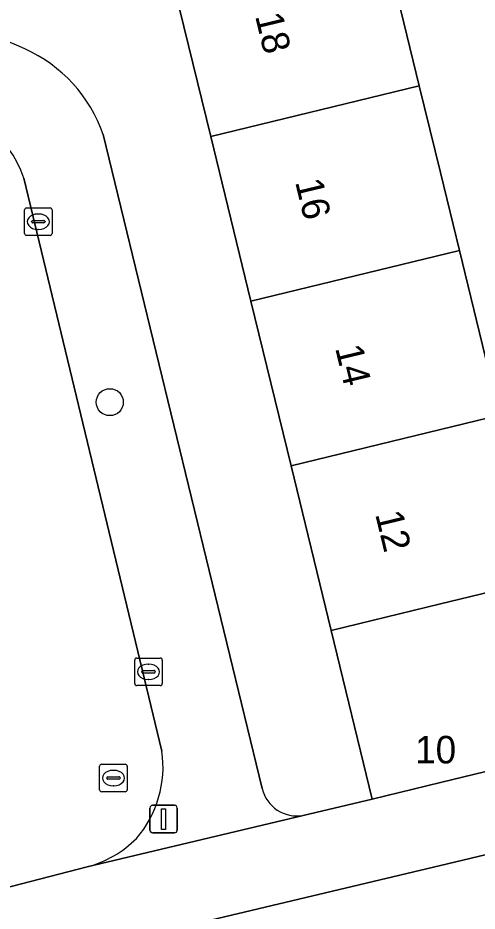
# Model space of a CAD drawing. Extents: x 162026 to 163502, y 387295 to 388169.
# Drawn here: x 162984.68 to 163001.33, y 387834.94 to 387867.35 of the extents above; entities that cross this region are included whole.
import ezdxf

# ---------------------------------------------------------------- set-up
doc = ezdxf.new("R2010")
doc.units = 0
for name, color, linetype in [('IMGEO_Boom', 7, 'Continuous'), ('IMGEO_Erf', 7, 'Continuous'), ('IMGEO_Kolk', 7, 'Continuous'), ('IMGEO_Lichtmast', 7, 'Continuous'), ('IMGEO_Pand', 7, 'Continuous'), ('IMGEO_Pand_nummerreeks', 7, 'Continuous'), ('IMGEO_Rijbaan_lokaal_open', 7, 'Continuous'), ('IMGEO_Rioolput', 7, 'Continuous'), ('IMGEO_Voetpad_open', 7, 'Continuous')]:
    doc.layers.add(name, color=color, linetype=linetype)

msp = doc.modelspace()

# ---------------------------------------------------------------- linework, layer by layer
at = {"layer": 'IMGEO_Boom'}
msp.add_circle((162988.015, 387853.406), 0.489, dxfattribs=at)
at = {"layer": 'IMGEO_Erf'}
for points in [[(162997.777, 387870.86), (162999.232, 387864.887), (163000, 387861.733), (163000.687, 387858.912), (163002.143, 387852.939), (163003.599, 387846.964), (163003.905, 387845.701), (163005.088, 387840.843), (163013.395, 387842.823), (163016.313, 387843.518), (163015.998, 387844.84), (163013.076, 387844.16), (163011.951, 387848.995), (163010.83, 387853.812), (163013.752, 387854.492), (163013.218, 387856.865), (163010.017, 387856.026), (163008.86, 387860.904), (163007.687, 387865.846), (163010.794, 387866.654), (163010.237, 387868.797)], [(162995.022, 387838.413), (162997.529, 387839.003), (162996.038, 387845.125), (162994.583, 387851.1), (162993.127, 387857.074), (162991.672, 387863.049), (162990.217, 387869.022)], [(162987.775, 387863.119), (162993.535, 387839.39)], [(163006.674, 387820.773), (163005.962, 387823.744), (163005.251, 387826.715), (163004.54, 387829.686), (163003.829, 387832.657), (163003.117, 387835.628), (163002.729, 387837.25), (163000, 387836.6), (162977.474, 387831.237)]]:
    msp.add_lwpolyline(points, dxfattribs=at)
for centre, radius, start, end in [((162981.25, 387858.545), 8.516, 64.3619, 100.2699), ((162982.782, 387861.402), 5.279, 18.9755, 65.9383), ((162994.799, 387839.694), 1.3, 193.5207, 279.8673)]:
    msp.add_arc(centre, radius, start, end, dxfattribs=at)
at = {"layer": 'IMGEO_Kolk'}
for p, q in [((162984.999, 387860.453), (162985.851, 387860.453)), ((162984.924, 387859.527), (162984.924, 387860.379)), ((162985.412, 387860.233), (162985.437, 387860.233)), ((162985.925, 387860.379), (162985.925, 387859.527)), ((162985.183, 387859.947), (162985.183, 387859.959)), ((162985.621, 387859.91), (162985.223, 387859.91)), ((162985.226, 387859.996), (162985.624, 387859.996)), ((162985.667, 387859.959), (162985.667, 387859.947)), ((162985.851, 387859.453), (162984.999, 387859.453)), ((162985.435, 387859.673), (162985.41, 387859.673)), ((162988.917, 387843.197), (162988.917, 387844.049)), ((162988.992, 387844.123), (162989.844, 387844.123)), ((162989.405, 387843.903), (162989.43, 387843.903)), ((162989.918, 387844.049), (162989.918, 387843.197)), ((162989.176, 387843.617), (162989.176, 387843.629)), ((162989.614, 387843.58), (162989.216, 387843.58)), ((162989.219, 387843.666), (162989.617, 387843.666)), ((162989.66, 387843.629), (162989.66, 387843.617)), ((162989.428, 387843.343), (162989.403, 387843.343)), ((162989.844, 387843.123), (162988.992, 387843.123))]:
    msp.add_line(p, q, dxfattribs=at)
for points in [[(162984.999, 387860.453), (162985.851, 387860.453)], [(162984.924, 387859.527), (162984.924, 387860.379)], [(162985.925, 387860.379), (162985.925, 387859.527)], [(162985.851, 387859.453), (162984.999, 387859.453)], [(162988.917, 387843.197), (162988.917, 387844.049)], [(162988.992, 387844.123), (162989.844, 387844.123)], [(162989.918, 387844.049), (162989.918, 387843.197)], [(162989.844, 387843.123), (162988.992, 387843.123)]]:
    msp.add_lwpolyline(points, dxfattribs=at)
for centre, radius, start, end in [((162985.001, 387860.377), 0.0765, 91.552, 178.448), ((162985.001, 387860.377), 0.0765, 91.552, 178.448), ((162985.849, 387860.377), 0.0765, 1.552, 88.448), ((162985.849, 387860.377), 0.0765, 1.552, 88.448), ((162985.223, 387859.956), 0.0403, 85.8775, 175.7526), ((162985.22, 387859.946), 0.0366, 178.938, 274.7102), ((162985.624, 387859.953), 0.043, 264.8664, 352.4533), ((162985.628, 387859.958), 0.0386, 1.7309, 96.639), ((162985.001, 387859.529), 0.0765, 181.552, 268.448), ((162985.001, 387859.529), 0.0765, 181.552, 268.448), ((162985.849, 387859.529), 0.0765, 271.552, 358.448), ((162985.849, 387859.529), 0.0765, 271.552, 358.448), ((162988.994, 387844.047), 0.0765, 91.552, 178.448), ((162988.994, 387844.047), 0.0765, 91.552, 178.448), ((162989.842, 387844.047), 0.0765, 1.552, 88.448), ((162989.842, 387844.047), 0.0765, 1.552, 88.448), ((162989.216, 387843.626), 0.0403, 85.8775, 175.7526), ((162989.213, 387843.616), 0.0366, 178.938, 274.7102), ((162989.617, 387843.623), 0.043, 264.8664, 352.4533), ((162989.621, 387843.628), 0.0386, 1.7309, 96.639), ((162988.994, 387843.199), 0.0765, 181.552, 268.448), ((162988.994, 387843.199), 0.0765, 181.552, 268.448), ((162989.842, 387843.199), 0.0765, 271.552, 358.448), ((162989.842, 387843.199), 0.0765, 271.552, 358.448)]:
    msp.add_arc(centre, radius, start, end, dxfattribs=at)
for centre, major_axis, ratio, start_param, end_param in [((162985.411, 387859.953), (-0.387, 0.002), 0.722429, 4.712389, 7.853982), ((162985.436, 387859.953), (-0.39, 0.002), 0.717154, 1.570796, 4.712389), ((162989.404, 387843.623), (-0.387, 0.002), 0.722429, 4.712389, 7.853982), ((162989.429, 387843.623), (-0.39, 0.002), 0.717154, 1.570796, 4.712389)]:
    msp.add_ellipse(centre, major_axis=major_axis, ratio=ratio, start_param=start_param, end_param=end_param, dxfattribs=at)
at = {"layer": 'IMGEO_Lichtmast'}
for p, q in [((162989.567, 387838.782), (162990.357, 387838.782)), ((162990.357, 387838.782), (162989.567, 387838.782)), ((162989.467, 387837.882), (162989.467, 387838.682)), ((162989.467, 387838.682), (162989.467, 387837.882)), ((162990.457, 387838.682), (162990.457, 387837.882)), ((162990.457, 387837.882), (162990.457, 387838.682)), ((162990.357, 387837.782), (162989.567, 387837.782)), ((162989.567, 387837.782), (162990.357, 387837.782))]:
    msp.add_line(p, q, dxfattribs=at)
msp.add_lwpolyline([(162989.887, 387838.657), (162990.037, 387838.657), (162990.037, 387837.907), (162989.887, 387837.907), (162989.887, 387838.657)], dxfattribs=at)
for centre, start, end in [((162989.567, 387838.682), 90, 180), ((162989.567, 387838.682), 90, 180), ((162990.357, 387838.682), 0, 90), ((162990.357, 387838.682), 360, 90), ((162989.567, 387837.882), 180, 270), ((162989.567, 387837.882), 180, 270), ((162990.357, 387837.882), 270, 0), ((162990.357, 387837.882), 270, 0)]:
    msp.add_arc(centre, 0.1, start, end, dxfattribs=at)
at = {"layer": 'IMGEO_Pand'}
for points in [[(162990.217, 387869.022), (162991.672, 387863.049), (162999.232, 387864.887), (162997.777, 387870.86)], [(163000, 387861.733), (162999.232, 387864.887), (162991.672, 387863.049), (162993.127, 387857.074), (163000.687, 387858.912)], [(163000.687, 387858.912), (162993.127, 387857.074), (162994.583, 387851.1), (163000.001, 387852.418), (163002.143, 387852.939)], [(163000.001, 387852.418), (162994.583, 387851.1), (162996.038, 387845.125), (163000.001, 387846.089), (163003.599, 387846.964), (163002.143, 387852.939)], [(163002.047, 387840.102), (163005.088, 387840.843), (163003.905, 387845.701), (163003.599, 387846.964), (163000.001, 387846.089), (162996.038, 387845.125), (162997.529, 387839.003), (163000, 387839.604)]]:
    msp.add_lwpolyline(points, close=True, dxfattribs=at)
at = {"layer": 'IMGEO_Rijbaan_lokaal_open'}
for points in [[(162989.903, 387840.746), (162984.899, 387861.533)], [(162971.732, 387807.368), (162971.959, 387816.293), (162972.284, 387829.041), (162972.293, 387829.231), (162972.34, 387829.664), (162972.427, 387830.091), (162972.551, 387830.509), (162972.712, 387830.913), (162972.908, 387831.302), (162973.138, 387831.672), (162973.401, 387832.02), (162973.693, 387832.343), (162974.013, 387832.638), (162974.359, 387832.904), (162974.726, 387833.137), (162975.113, 387833.337), (162975.517, 387833.502), (162975.933, 387833.63), (162987.196, 387836.551)]]:
    msp.add_lwpolyline(points, dxfattribs=at)
for centre, radius, start, end in [((162981.545, 387860.469), 3.519, 17.5939, 96.4551), ((162985.959, 387840.174), 3.985, 319.3796, 8.2474), ((162986.215, 387840.323), 3.897, 284.5735, 315.2677)]:
    msp.add_arc(centre, radius, start, end, dxfattribs=at)
at = {"layer": 'IMGEO_Rioolput'}
for p, q in [((162987.646, 387839.343), (162987.646, 387840.195)), ((162987.721, 387840.269), (162988.573, 387840.269)), ((162988.134, 387840.049), (162988.159, 387840.049)), ((162988.647, 387840.195), (162988.647, 387839.343)), ((162987.905, 387839.763), (162987.905, 387839.775)), ((162988.343, 387839.726), (162987.945, 387839.726)), ((162987.948, 387839.812), (162988.346, 387839.812)), ((162988.389, 387839.775), (162988.389, 387839.763)), ((162988.157, 387839.489), (162988.132, 387839.489)), ((162988.573, 387839.269), (162987.721, 387839.269))]:
    msp.add_line(p, q, dxfattribs=at)
for points in [[(162987.646, 387839.343), (162987.646, 387840.195)], [(162987.721, 387840.269), (162988.573, 387840.269)], [(162988.647, 387840.195), (162988.647, 387839.343)], [(162988.573, 387839.269), (162987.721, 387839.269)]]:
    msp.add_lwpolyline(points, dxfattribs=at)
for centre, radius, start, end in [((162987.723, 387840.193), 0.0765, 91.552, 178.448), ((162987.723, 387840.193), 0.0765, 91.552, 178.448), ((162988.571, 387840.193), 0.0765, 1.552, 88.448), ((162988.571, 387840.193), 0.0765, 1.552, 88.448), ((162987.945, 387839.772), 0.0403, 85.8775, 175.7526), ((162987.942, 387839.762), 0.0366, 178.938, 274.7102), ((162988.346, 387839.769), 0.043, 264.8664, 352.4533), ((162988.35, 387839.774), 0.0386, 1.7309, 96.639), ((162987.723, 387839.345), 0.0765, 181.552, 268.448), ((162987.723, 387839.345), 0.0765, 181.552, 268.448), ((162988.571, 387839.345), 0.0765, 271.552, 358.448), ((162988.571, 387839.345), 0.0765, 271.552, 358.448)]:
    msp.add_arc(centre, radius, start, end, dxfattribs=at)
for centre, major_axis, ratio, start_param, end_param in [((162988.133, 387839.769), (-0.387, 0.002), 0.722429, 4.712389, 7.853982), ((162988.158, 387839.769), (-0.39, 0.002), 0.717154, 1.570796, 4.712389)]:
    msp.add_ellipse(centre, major_axis=major_axis, ratio=ratio, start_param=start_param, end_param=end_param, dxfattribs=at)
at = {"layer": 'IMGEO_Voetpad_open'}
for points in [[(162993.535, 387839.39), (162987.775, 387863.119)], [(162984.899, 387861.533), (162989.903, 387840.746)], [(162977.474, 387831.237), (163000, 387836.6), (163002.729, 387837.25), (163002.406, 387838.6), (163002.047, 387840.102), (163000, 387839.604), (162997.529, 387839.003), (162995.022, 387838.413), (162987.196, 387836.551), (162975.933, 387833.63)], [(162987.196, 387836.551), (162995.022, 387838.413)]]:
    msp.add_lwpolyline(points, dxfattribs=at)
for centre, radius, start, end in [((162981.25, 387858.545), 8.516, 64.3619, 100.2699), ((162982.782, 387861.402), 5.279, 18.9755, 65.9383), ((162981.545, 387860.469), 3.519, 17.5939, 96.4551), ((162985.959, 387840.174), 3.985, 319.3796, 8.2474), ((162994.799, 387839.694), 1.3, 193.5207, 279.8673), ((162986.215, 387840.323), 3.897, 284.5735, 315.2677)]:
    msp.add_arc(centre, radius, start, end, dxfattribs=at)

# ---------------------------------------------------------------- texts
at = {"layer": 'IMGEO_Pand_nummerreeks'}
for s, p in [('18', (162993.276, 387867.422)), ('16', (162994.727, 387861.399)), ('14', (162996.178, 387855.373)), ('12', (162997.629, 387849.35))]:
    msp.add_text(s, height=1, rotation=283.5415, dxfattribs=at).set_placement(p)
msp.add_text('10', height=1, dxfattribs=at).set_placement((162999.081, 387840.299))

doc.saveas('drawing.dxf')
